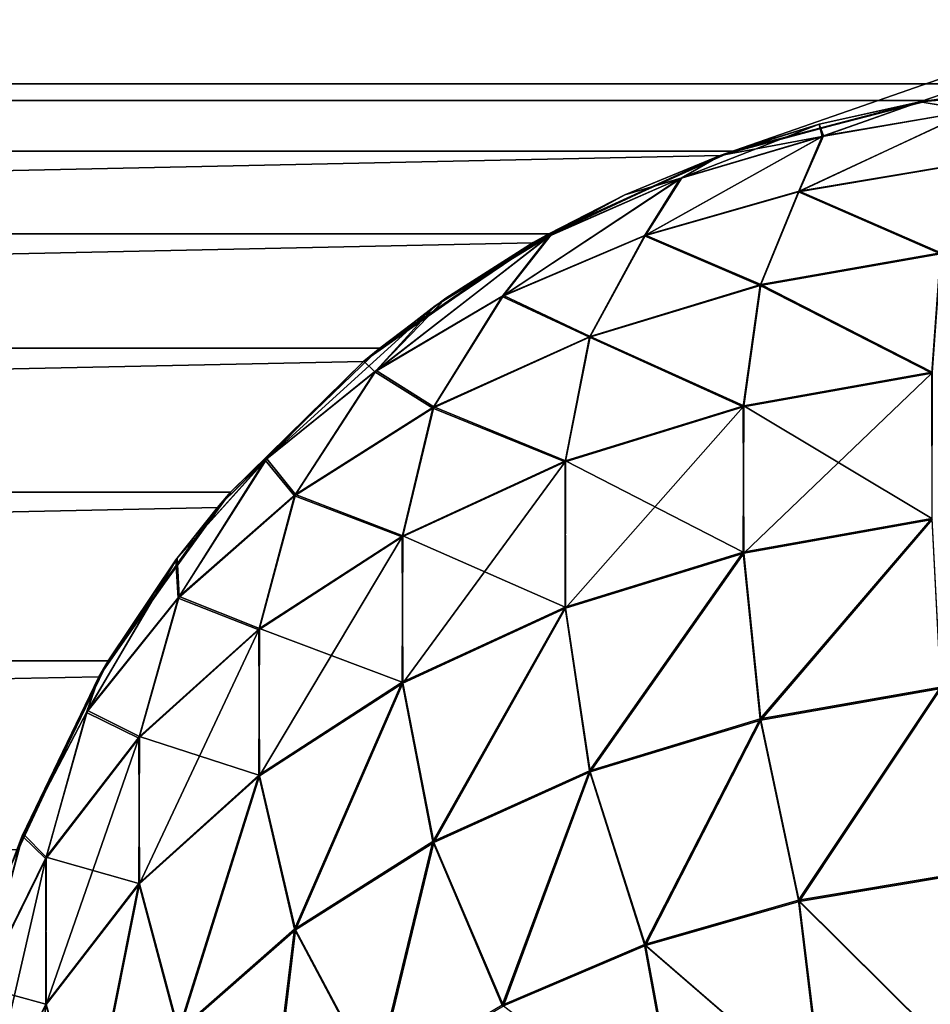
# Model space of a CAD drawing. Extents: x -547 to 547, y 0 to 578.
# Tile 357 of 472: x 349.067 to 349.835, y 566.224 to 567.054. Entities that reach past the tile are written whole.
import ezdxf

# ---------------------------------------------------------------- set-up
doc = ezdxf.new("R2010")
doc.units = 0
doc.header["$LTSCALE"] = 65.185185
for name, color, linetype in [('116', 7, 'CONTINUOUS'), ('120', 7, 'CONTINUOUS'), ('123', 7, 'CONTINUOUS'), ('127', 7, 'CONTINUOUS'), ('131', 7, 'CONTINUOUS'), ('135', 7, 'CONTINUOUS'), ('139', 7, 'CONTINUOUS'), ('143', 7, 'CONTINUOUS'), ('3', 7, 'CONTINUOUS'), ('31', 7, 'CONTINUOUS'), ('332', 7, 'CONTINUOUS'), ('335', 7, 'CONTINUOUS'), ('35', 7, 'CONTINUOUS'), ('36', 7, 'CONTINUOUS'), ('9', 7, 'CONTINUOUS')]:
    doc.layers.add(name, color=color, linetype=linetype)

msp = doc.modelspace()

# ---------------------------------------------------------------- linework, layer by layer
at = {"layer": '116', "color": 7, "linetype": 'CONTINUOUS'}
for points in [[(-77.5, 575, -40.6), (372.8, 575, -40.6), (0, 559.5, -40.6), (-77.5, 575, -40.6)], [(372.8, 575, -40.6), (349.65798, 566.93969, -40.6), (0, 559.5, -40.6), (372.8, 575, -40.6)], [(349.82635, 566.98481, -40.6), (349.65798, 566.93969, -40.6), (372.8, 575, -40.6), (349.82635, 566.98481, -40.6)], [(350, 567, -40.6), (349.82635, 566.98481, -40.6), (372.8, 575, -40.6), (350, 567, -40.6)], [(349.65798, 566.93969, -40.6), (349.5, 566.86603, -40.6), (0, 559.5, -40.6), (349.65798, 566.93969, -40.6)], [(349.5, 566.86603, -40.6), (349.35721, 566.76604, -40.6), (0, 559.5, -40.6), (349.5, 566.86603, -40.6)], [(349.35721, 566.76604, -40.6), (349.23396, 566.64279, -40.6), (0, 559.5, -40.6), (349.35721, 566.76604, -40.6)], [(349.23396, 566.64279, -40.6), (349.13397, 566.5, -40.6), (0, 559.5, -40.6), (349.23396, 566.64279, -40.6)], [(349.13397, 566.5, -40.6), (349.06031, 566.34202, -40.6), (0, 559.5, -40.6), (349.13397, 566.5, -40.6)]]:
    msp.add_3dface(points, dxfattribs=at)
at = {"layer": '120', "color": 7, "linetype": 'CONTINUOUS'}
for points in [[(372.8, 568.96914, -36.17963), (-527.8, 568.96914, -36.17963), (-360, 567, -37.15175), (372.8, 568.96914, -36.17963)], [(-360, 567, -37.15175), (-350, 567, -37.15175), (372.8, 568.96914, -36.17963), (-360, 567, -37.15175)], [(-350, 567, -37.15175), (350, 567, -37.15175), (372.8, 568.96914, -36.17963), (-350, 567, -37.15175)], [(350, 567, -37.15175), (-350, 567, -37.15175), (-349.83389, 566.98611, -37.15809), (350, 567, -37.15175)], [(349.83389, 566.98611, -37.15809), (350, 567, -37.15175), (-349.83389, 566.98611, -37.15809), (349.83389, 566.98611, -37.15809)], [(349.83389, 566.98611, -37.15809), (-349.83389, 566.98611, -37.15809), (-349.66845, 566.94344, -37.17743), (349.83389, 566.98611, -37.15809)], [(349.66845, 566.94344, -37.17743), (349.83389, 566.98611, -37.15809), (-349.66845, 566.94344, -37.17743), (349.66845, 566.94344, -37.17743)], [(349.66845, 566.94344, -37.17743), (-349.66845, 566.94344, -37.17743), (-349.51352, 566.87369, -37.20895), (349.66845, 566.94344, -37.17743)], [(349.51352, 566.87369, -37.20895), (349.66845, 566.94344, -37.17743), (-349.51352, 566.87369, -37.20895), (349.51352, 566.87369, -37.20895)], [(349.51352, 566.87369, -37.20895), (-349.51352, 566.87369, -37.20895), (-349.37094, 566.77735, -37.25218), (349.51352, 566.87369, -37.20895)], [(349.37094, 566.77735, -37.25218), (349.51352, 566.87369, -37.20895), (-349.37094, 566.77735, -37.25218), (349.37094, 566.77735, -37.25218)], [(349.37094, 566.77735, -37.25218), (-349.37094, 566.77735, -37.25218), (-349.24507, 566.65581, -37.30623), (349.37094, 566.77735, -37.25218)], [(349.24507, 566.65581, -37.30623), (349.37094, 566.77735, -37.25218), (-349.24507, 566.65581, -37.30623), (349.24507, 566.65581, -37.30623)], [(349.24507, 566.65581, -37.30623), (-349.24507, 566.65581, -37.30623), (-349.14192, 566.51352, -37.36879), (349.24507, 566.65581, -37.30623)], [(349.14192, 566.51352, -37.36879), (349.24507, 566.65581, -37.30623), (-349.14192, 566.51352, -37.36879), (349.14192, 566.51352, -37.36879)], [(349.14192, 566.51352, -37.36879), (-349.14192, 566.51352, -37.36879), (-349.06499, 566.35462, -37.43776), (349.14192, 566.51352, -37.36879)], [(349.06499, 566.35462, -37.43776), (349.14192, 566.51352, -37.36879), (-349.06499, 566.35462, -37.43776), (349.06499, 566.35462, -37.43776)]]:
    msp.add_3dface(points, dxfattribs=at)
at = {"layer": '123', "color": 7, "linetype": 'CONTINUOUS'}
for points in [[(-77.5, 575, -20.6), (372.8, 575, -20.6), (0, 559.5, -20.6), (-77.5, 575, -20.6)], [(372.8, 575, -20.6), (349.65798, 566.93969, -20.6), (0, 559.5, -20.6), (372.8, 575, -20.6)], [(349.82635, 566.98481, -20.6), (349.65798, 566.93969, -20.6), (372.8, 575, -20.6), (349.82635, 566.98481, -20.6)], [(350, 567, -20.6), (349.82635, 566.98481, -20.6), (372.8, 575, -20.6), (350, 567, -20.6)], [(349.65798, 566.93969, -20.6), (349.5, 566.86603, -20.6), (0, 559.5, -20.6), (349.65798, 566.93969, -20.6)], [(349.5, 566.86603, -20.6), (349.35721, 566.76604, -20.6), (0, 559.5, -20.6), (349.5, 566.86603, -20.6)], [(349.35721, 566.76604, -20.6), (349.23396, 566.64279, -20.6), (0, 559.5, -20.6), (349.35721, 566.76604, -20.6)], [(349.23396, 566.64279, -20.6), (349.13397, 566.5, -20.6), (0, 559.5, -20.6), (349.23396, 566.64279, -20.6)], [(349.13397, 566.5, -20.6), (349.06031, 566.34202, -20.6), (0, 559.5, -20.6), (349.13397, 566.5, -20.6)]]:
    msp.add_3dface(points, dxfattribs=at)
at = {"layer": '127', "color": 7, "linetype": 'CONTINUOUS'}
for points in [[(372.8, 568.96914, -16.17963), (-527.8, 568.96914, -16.17963), (-360, 567, -17.15175), (372.8, 568.96914, -16.17963)], [(-360, 567, -17.15175), (-350, 567, -17.15175), (372.8, 568.96914, -16.17963), (-360, 567, -17.15175)], [(-350, 567, -17.15175), (350, 567, -17.15175), (372.8, 568.96914, -16.17963), (-350, 567, -17.15175)], [(350, 567, -17.15175), (-350, 567, -17.15175), (-349.83389, 566.98611, -17.15809), (350, 567, -17.15175)], [(349.83389, 566.98611, -17.15809), (350, 567, -17.15175), (-349.83389, 566.98611, -17.15809), (349.83389, 566.98611, -17.15809)], [(349.83389, 566.98611, -17.15809), (-349.83389, 566.98611, -17.15809), (-349.66845, 566.94344, -17.17743), (349.83389, 566.98611, -17.15809)], [(349.66845, 566.94344, -17.17743), (349.83389, 566.98611, -17.15809), (-349.66845, 566.94344, -17.17743), (349.66845, 566.94344, -17.17743)], [(349.66845, 566.94344, -17.17743), (-349.66845, 566.94344, -17.17743), (-349.51352, 566.87369, -17.20895), (349.66845, 566.94344, -17.17743)], [(349.51352, 566.87369, -17.20895), (349.66845, 566.94344, -17.17743), (-349.51352, 566.87369, -17.20895), (349.51352, 566.87369, -17.20895)], [(349.51352, 566.87369, -17.20895), (-349.51352, 566.87369, -17.20895), (-349.37094, 566.77735, -17.25218), (349.51352, 566.87369, -17.20895)], [(349.37094, 566.77735, -17.25218), (349.51352, 566.87369, -17.20895), (-349.37094, 566.77735, -17.25218), (349.37094, 566.77735, -17.25218)], [(349.37094, 566.77735, -17.25218), (-349.37094, 566.77735, -17.25218), (-349.24507, 566.65581, -17.30623), (349.37094, 566.77735, -17.25218)], [(349.24507, 566.65581, -17.30623), (349.37094, 566.77735, -17.25218), (-349.24507, 566.65581, -17.30623), (349.24507, 566.65581, -17.30623)], [(349.24507, 566.65581, -17.30623), (-349.24507, 566.65581, -17.30623), (-349.14192, 566.51352, -17.36879), (349.24507, 566.65581, -17.30623)], [(349.14192, 566.51352, -17.36879), (349.24507, 566.65581, -17.30623), (-349.14192, 566.51352, -17.36879), (349.14192, 566.51352, -17.36879)], [(349.14192, 566.51352, -17.36879), (-349.14192, 566.51352, -17.36879), (-349.06499, 566.35462, -17.43776), (349.14192, 566.51352, -17.36879)], [(349.06499, 566.35462, -17.43776), (349.14192, 566.51352, -17.36879), (-349.06499, 566.35462, -17.43776), (349.06499, 566.35462, -17.43776)]]:
    msp.add_3dface(points, dxfattribs=at)
at = {"layer": '131', "color": 7, "linetype": 'CONTINUOUS'}
for points in [[(-77.5, 575, -0.6), (372.8, 575, -0.6), (0, 559.5, -0.6), (-77.5, 575, -0.6)], [(372.8, 575, -0.6), (349.65798, 566.93969, -0.6), (0, 559.5, -0.6), (372.8, 575, -0.6)], [(349.82635, 566.98481, -0.6), (349.65798, 566.93969, -0.6), (372.8, 575, -0.6), (349.82635, 566.98481, -0.6)], [(350, 567, -0.6), (349.82635, 566.98481, -0.6), (372.8, 575, -0.6), (350, 567, -0.6)], [(349.65798, 566.93969, -0.6), (349.5, 566.86603, -0.6), (0, 559.5, -0.6), (349.65798, 566.93969, -0.6)], [(349.5, 566.86603, -0.6), (349.35721, 566.76604, -0.6), (0, 559.5, -0.6), (349.5, 566.86603, -0.6)], [(349.35721, 566.76604, -0.6), (349.23396, 566.64279, -0.6), (0, 559.5, -0.6), (349.35721, 566.76604, -0.6)], [(349.23396, 566.64279, -0.6), (349.13397, 566.5, -0.6), (0, 559.5, -0.6), (349.23396, 566.64279, -0.6)], [(349.13397, 566.5, -0.6), (349.06031, 566.34202, -0.6), (0, 559.5, -0.6), (349.13397, 566.5, -0.6)]]:
    msp.add_3dface(points, dxfattribs=at)
at = {"layer": '135', "color": 7, "linetype": 'CONTINUOUS'}
for points in [[(372.8, 568.96914, 3.82037), (-527.8, 568.96914, 3.82037), (-360, 567, 2.84825), (372.8, 568.96914, 3.82037)], [(-360, 567, 2.84825), (-350, 567, 2.84825), (372.8, 568.96914, 3.82037), (-360, 567, 2.84825)], [(-350, 567, 2.84825), (350, 567, 2.84825), (372.8, 568.96914, 3.82037), (-350, 567, 2.84825)], [(350, 567, 2.84825), (-350, 567, 2.84825), (-349.83389, 566.98611, 2.84191), (350, 567, 2.84825)], [(349.83389, 566.98611, 2.84191), (350, 567, 2.84825), (-349.83389, 566.98611, 2.84191), (349.83389, 566.98611, 2.84191)], [(349.83389, 566.98611, 2.84191), (-349.83389, 566.98611, 2.84191), (-349.66845, 566.94344, 2.82257), (349.83389, 566.98611, 2.84191)], [(349.66845, 566.94344, 2.82257), (349.83389, 566.98611, 2.84191), (-349.66845, 566.94344, 2.82257), (349.66845, 566.94344, 2.82257)], [(349.66845, 566.94344, 2.82257), (-349.66845, 566.94344, 2.82257), (-349.51352, 566.87369, 2.79105), (349.66845, 566.94344, 2.82257)], [(349.51352, 566.87369, 2.79105), (349.66845, 566.94344, 2.82257), (-349.51352, 566.87369, 2.79105), (349.51352, 566.87369, 2.79105)], [(349.51352, 566.87369, 2.79105), (-349.51352, 566.87369, 2.79105), (-349.37094, 566.77735, 2.74782), (349.51352, 566.87369, 2.79105)], [(349.37094, 566.77735, 2.74782), (349.51352, 566.87369, 2.79105), (-349.37094, 566.77735, 2.74782), (349.37094, 566.77735, 2.74782)], [(349.37094, 566.77735, 2.74782), (-349.37094, 566.77735, 2.74782), (-349.24507, 566.65581, 2.69377), (349.37094, 566.77735, 2.74782)], [(349.24507, 566.65581, 2.69377), (349.37094, 566.77735, 2.74782), (-349.24507, 566.65581, 2.69377), (349.24507, 566.65581, 2.69377)], [(349.24507, 566.65581, 2.69377), (-349.24507, 566.65581, 2.69377), (-349.14192, 566.51352, 2.63121), (349.24507, 566.65581, 2.69377)], [(349.14192, 566.51352, 2.63121), (349.24507, 566.65581, 2.69377), (-349.14192, 566.51352, 2.63121), (349.14192, 566.51352, 2.63121)], [(349.14192, 566.51352, 2.63121), (-349.14192, 566.51352, 2.63121), (-349.06499, 566.35462, 2.56224), (349.14192, 566.51352, 2.63121)], [(349.06499, 566.35462, 2.56224), (349.14192, 566.51352, 2.63121), (-349.06499, 566.35462, 2.56224), (349.06499, 566.35462, 2.56224)]]:
    msp.add_3dface(points, dxfattribs=at)
at = {"layer": '139', "color": 7, "linetype": 'CONTINUOUS'}
for points in [[(-77.5, 575, 19.4), (372.8, 575, 19.4), (0, 559.5, 19.4), (-77.5, 575, 19.4)], [(372.8, 575, 19.4), (349.65798, 566.93969, 19.4), (0, 559.5, 19.4), (372.8, 575, 19.4)], [(349.82635, 566.98481, 19.4), (349.65798, 566.93969, 19.4), (372.8, 575, 19.4), (349.82635, 566.98481, 19.4)], [(350, 567, 19.4), (349.82635, 566.98481, 19.4), (372.8, 575, 19.4), (350, 567, 19.4)], [(349.65798, 566.93969, 19.4), (349.5, 566.86603, 19.4), (0, 559.5, 19.4), (349.65798, 566.93969, 19.4)], [(349.5, 566.86603, 19.4), (349.35721, 566.76604, 19.4), (0, 559.5, 19.4), (349.5, 566.86603, 19.4)], [(349.35721, 566.76604, 19.4), (349.23396, 566.64279, 19.4), (0, 559.5, 19.4), (349.35721, 566.76604, 19.4)], [(349.23396, 566.64279, 19.4), (349.13397, 566.5, 19.4), (0, 559.5, 19.4), (349.23396, 566.64279, 19.4)], [(349.13397, 566.5, 19.4), (349.06031, 566.34202, 19.4), (0, 559.5, 19.4), (349.13397, 566.5, 19.4)]]:
    msp.add_3dface(points, dxfattribs=at)
at = {"layer": '143', "color": 7, "linetype": 'CONTINUOUS'}
for points in [[(372.8, 568.96914, 23.82037), (-527.8, 568.96914, 23.82037), (-360, 567, 22.84825), (372.8, 568.96914, 23.82037)], [(-360, 567, 22.84825), (-350, 567, 22.84825), (372.8, 568.96914, 23.82037), (-360, 567, 22.84825)], [(-350, 567, 22.84825), (350, 567, 22.84825), (372.8, 568.96914, 23.82037), (-350, 567, 22.84825)], [(350, 567, 22.84825), (-350, 567, 22.84825), (-349.83389, 566.98611, 22.84191), (350, 567, 22.84825)], [(349.83389, 566.98611, 22.84191), (350, 567, 22.84825), (-349.83389, 566.98611, 22.84191), (349.83389, 566.98611, 22.84191)], [(349.83389, 566.98611, 22.84191), (-349.83389, 566.98611, 22.84191), (-349.66845, 566.94344, 22.82257), (349.83389, 566.98611, 22.84191)], [(349.66845, 566.94344, 22.82257), (349.83389, 566.98611, 22.84191), (-349.66845, 566.94344, 22.82257), (349.66845, 566.94344, 22.82257)], [(349.66845, 566.94344, 22.82257), (-349.66845, 566.94344, 22.82257), (-349.51352, 566.87369, 22.79105), (349.66845, 566.94344, 22.82257)], [(349.51352, 566.87369, 22.79105), (349.66845, 566.94344, 22.82257), (-349.51352, 566.87369, 22.79105), (349.51352, 566.87369, 22.79105)], [(349.51352, 566.87369, 22.79105), (-349.51352, 566.87369, 22.79105), (-349.37094, 566.77735, 22.74782), (349.51352, 566.87369, 22.79105)], [(349.37094, 566.77735, 22.74782), (349.51352, 566.87369, 22.79105), (-349.37094, 566.77735, 22.74782), (349.37094, 566.77735, 22.74782)], [(349.37094, 566.77735, 22.74782), (-349.37094, 566.77735, 22.74782), (-349.24507, 566.65581, 22.69377), (349.37094, 566.77735, 22.74782)], [(349.24507, 566.65581, 22.69377), (349.37094, 566.77735, 22.74782), (-349.24507, 566.65581, 22.69377), (349.24507, 566.65581, 22.69377)], [(349.24507, 566.65581, 22.69377), (-349.24507, 566.65581, 22.69377), (-349.14192, 566.51352, 22.63121), (349.24507, 566.65581, 22.69377)], [(349.14192, 566.51352, 22.63121), (349.24507, 566.65581, 22.69377), (-349.14192, 566.51352, 22.63121), (349.14192, 566.51352, 22.63121)], [(349.14192, 566.51352, 22.63121), (-349.14192, 566.51352, 22.63121), (-349.06499, 566.35462, 22.56224), (349.14192, 566.51352, 22.63121)], [(349.06499, 566.35462, 22.56224), (349.14192, 566.51352, 22.63121), (-349.06499, 566.35462, 22.56224), (349.06499, 566.35462, 22.56224)]]:
    msp.add_3dface(points, dxfattribs=at)
at = {"layer": '3', "color": 7, "linetype": 'CONTINUOUS'}
for points in [[(528.7, 1.5, -68), (-528.7, 1.5, -68), (528.7, 576.5, -68), (528.7, 1.5, -68)], [(528.7, 576.5, -68), (-528.7, 1.5, -68), (-528.7, 576.5, -68), (528.7, 576.5, -68)]]:
    msp.add_3dface(points, dxfattribs=at)
at = {"layer": '31', "color": 7, "linetype": 'CONTINUOUS'}
for points in [[(349.82635, 566.98481, -40.6), (350, 567, -40.6), (349.82676, 566.98488, -48.9), (349.82635, 566.98481, -40.6)], [(349.82635, 566.98481, -20.6), (350, 567, -20.6), (349.83389, 566.98611, -37.15809), (349.82635, 566.98481, -20.6)], [(349.82635, 566.98481, -0.6), (350, 567, -0.6), (349.83389, 566.98611, -17.15809), (349.82635, 566.98481, -0.6)], [(349.82635, 566.98481, 19.4), (350, 567, 19.4), (349.83389, 566.98611, 2.84191), (349.82635, 566.98481, 19.4)], [(349.82676, 566.98488, -48.9), (350, 567, -40.6), (349.9131, 566.99622, -48.9), (349.82676, 566.98488, -48.9)], [(349.9131, 566.99622, 41.9), (349.83389, 566.98611, 22.84191), (349.82676, 566.98488, 41.9), (349.9131, 566.99622, 41.9)], [(350, 567, -20.6), (350, 567, -37.15175), (349.83389, 566.98611, -37.15809), (350, 567, -20.6)], [(350, 567, -0.6), (350, 567, -17.15175), (349.83389, 566.98611, -17.15809), (350, 567, -0.6)], [(350, 567, 19.4), (350, 567, 2.84825), (349.83389, 566.98611, 2.84191), (350, 567, 19.4)], [(350, 567, 41.9), (350, 567, 22.84825), (349.83389, 566.98611, 22.84191), (350, 567, 41.9)], [(350, 567, 41.9), (349.83389, 566.98611, 22.84191), (349.9131, 566.99622, 41.9), (350, 567, 41.9)], [(349.66845, 566.94344, -37.17743), (349.82635, 566.98481, -20.6), (349.83389, 566.98611, -37.15809), (349.66845, 566.94344, -37.17743)], [(349.66845, 566.94344, -17.17743), (349.82635, 566.98481, -0.6), (349.83389, 566.98611, -17.15809), (349.66845, 566.94344, -17.17743)], [(349.66845, 566.94344, 2.82257), (349.82635, 566.98481, 19.4), (349.83389, 566.98611, 2.84191), (349.66845, 566.94344, 2.82257)], [(349.83389, 566.98611, 22.84191), (349.66845, 566.94344, 22.82257), (349.82676, 566.98488, 41.9), (349.83389, 566.98611, 22.84191)], [(349.65798, 566.93969, -40.6), (349.82635, 566.98481, -40.6), (349.65834, 566.93982, -48.9), (349.65798, 566.93969, -40.6)], [(349.65798, 566.93969, -20.6), (349.82635, 566.98481, -20.6), (349.66845, 566.94344, -37.17743), (349.65798, 566.93969, -20.6)], [(349.65798, 566.93969, -0.6), (349.82635, 566.98481, -0.6), (349.66845, 566.94344, -17.17743), (349.65798, 566.93969, -0.6)], [(349.65798, 566.93969, 19.4), (349.82635, 566.98481, 19.4), (349.66845, 566.94344, 2.82257), (349.65798, 566.93969, 19.4)], [(349.65834, 566.93982, -48.9), (349.82635, 566.98481, -40.6), (349.74159, 566.96604, -48.9), (349.65834, 566.93982, -48.9)], [(349.82676, 566.98488, 41.9), (349.66845, 566.94344, 22.82257), (349.74159, 566.96604, 41.9), (349.82676, 566.98488, 41.9)], [(349.74159, 566.96604, -48.9), (349.82635, 566.98481, -40.6), (349.82676, 566.98488, -48.9), (349.74159, 566.96604, -48.9)], [(349.74159, 566.96604, 41.9), (349.66845, 566.94344, 22.82257), (349.65834, 566.93982, 41.9), (349.74159, 566.96604, 41.9)], [(349.5, 566.86603, -40.6), (349.65798, 566.93969, -40.6), (349.5003, 566.8662, -48.9), (349.5, 566.86603, -40.6)], [(349.5, 566.86603, -20.6), (349.65798, 566.93969, -20.6), (349.51352, 566.87369, -37.20895), (349.5, 566.86603, -20.6)], [(349.5, 566.86603, -0.6), (349.65798, 566.93969, -0.6), (349.51352, 566.87369, -17.20895), (349.5, 566.86603, -0.6)], [(349.5, 566.86603, 19.4), (349.65798, 566.93969, 19.4), (349.51352, 566.87369, 2.79105), (349.5, 566.86603, 19.4)], [(349.5003, 566.8662, -48.9), (349.65798, 566.93969, -40.6), (349.57771, 566.90646, -48.9), (349.5003, 566.8662, -48.9)], [(349.51352, 566.87369, -37.20895), (349.65798, 566.93969, -20.6), (349.66845, 566.94344, -37.17743), (349.51352, 566.87369, -37.20895)], [(349.51352, 566.87369, -17.20895), (349.65798, 566.93969, -0.6), (349.66845, 566.94344, -17.17743), (349.51352, 566.87369, -17.20895)], [(349.51352, 566.87369, 2.79105), (349.65798, 566.93969, 19.4), (349.66845, 566.94344, 2.82257), (349.51352, 566.87369, 2.79105)], [(349.66845, 566.94344, 22.82257), (349.51352, 566.87369, 22.79105), (349.65834, 566.93982, 41.9), (349.66845, 566.94344, 22.82257)], [(349.65834, 566.93982, 41.9), (349.51352, 566.87369, 22.79105), (349.57771, 566.90646, 41.9), (349.65834, 566.93982, 41.9)], [(349.57771, 566.90646, -48.9), (349.65798, 566.93969, -40.6), (349.65834, 566.93982, -48.9), (349.57771, 566.90646, -48.9)], [(349.57771, 566.90646, 41.9), (349.51352, 566.87369, 22.79105), (349.5003, 566.8662, 41.9), (349.57771, 566.90646, 41.9)], [(349.37094, 566.77735, -37.25218), (349.5, 566.86603, -20.6), (349.51352, 566.87369, -37.20895), (349.37094, 566.77735, -37.25218)], [(349.37094, 566.77735, -17.25218), (349.5, 566.86603, -0.6), (349.51352, 566.87369, -17.20895), (349.37094, 566.77735, -17.25218)], [(349.37094, 566.77735, 2.74782), (349.5, 566.86603, 19.4), (349.51352, 566.87369, 2.79105), (349.37094, 566.77735, 2.74782)], [(349.51352, 566.87369, 22.79105), (349.37094, 566.77735, 22.74782), (349.5003, 566.8662, 41.9), (349.51352, 566.87369, 22.79105)], [(349.35721, 566.76604, -40.6), (349.5, 566.86603, -40.6), (349.35744, 566.76623, -48.9), (349.35721, 566.76604, -40.6)], [(349.35721, 566.76604, -20.6), (349.5, 566.86603, -20.6), (349.37094, 566.77735, -37.25218), (349.35721, 566.76604, -20.6)], [(349.35721, 566.76604, -0.6), (349.5, 566.86603, -0.6), (349.37094, 566.77735, -17.25218), (349.35721, 566.76604, -0.6)], [(349.35721, 566.76604, 19.4), (349.5, 566.86603, 19.4), (349.37094, 566.77735, 2.74782), (349.35721, 566.76604, 19.4)], [(349.35744, 566.76623, -48.9), (349.5, 566.86603, -40.6), (349.41747, 566.81281, -48.9), (349.35744, 566.76623, -48.9)], [(349.5003, 566.8662, 41.9), (349.37094, 566.77735, 22.74782), (349.42669, 566.81934, 41.9), (349.5003, 566.8662, 41.9)], [(349.41747, 566.81281, -48.9), (349.5, 566.86603, -40.6), (349.5003, 566.8662, -48.9), (349.41747, 566.81281, -48.9)], [(349.42669, 566.81934, 41.9), (349.37094, 566.77735, 22.74782), (349.35744, 566.76623, 41.9), (349.42669, 566.81934, 41.9)], [(349.24507, 566.65581, -37.30623), (349.35721, 566.76604, -20.6), (349.37094, 566.77735, -37.25218), (349.24507, 566.65581, -37.30623)], [(349.24507, 566.65581, -17.30623), (349.35721, 566.76604, -0.6), (349.37094, 566.77735, -17.25218), (349.24507, 566.65581, -17.30623)], [(349.24507, 566.65581, 2.69377), (349.35721, 566.76604, 19.4), (349.37094, 566.77735, 2.74782), (349.24507, 566.65581, 2.69377)], [(349.37094, 566.77735, 22.74782), (349.24507, 566.65581, 22.69377), (349.35744, 566.76623, 41.9), (349.37094, 566.77735, 22.74782)], [(349.23396, 566.64279, -40.6), (349.35721, 566.76604, -40.6), (349.23411, 566.64297, -48.9), (349.23396, 566.64279, -40.6)], [(349.23396, 566.64279, -20.6), (349.35721, 566.76604, -20.6), (349.24507, 566.65581, -37.30623), (349.23396, 566.64279, -20.6)], [(349.23396, 566.64279, -0.6), (349.35721, 566.76604, -0.6), (349.24507, 566.65581, -17.30623), (349.23396, 566.64279, -0.6)], [(349.23396, 566.64279, 19.4), (349.35721, 566.76604, 19.4), (349.24507, 566.65581, 2.69377), (349.23396, 566.64279, 19.4)], [(349.23411, 566.64297, -48.9), (349.35721, 566.76604, -40.6), (349.35744, 566.76623, -48.9), (349.23411, 566.64297, -48.9)], [(349.35744, 566.76623, 41.9), (349.24507, 566.65581, 22.69377), (349.23411, 566.64297, 41.9), (349.35744, 566.76623, 41.9)], [(349.14192, 566.51352, -37.36879), (349.23396, 566.64279, -20.6), (349.24507, 566.65581, -37.30623), (349.14192, 566.51352, -37.36879)], [(349.14192, 566.51352, -17.36879), (349.23396, 566.64279, -0.6), (349.24507, 566.65581, -17.30623), (349.14192, 566.51352, -17.36879)], [(349.14192, 566.51352, 2.63121), (349.23396, 566.64279, 19.4), (349.24507, 566.65581, 2.69377), (349.14192, 566.51352, 2.63121)], [(349.24507, 566.65581, 22.69377), (349.14192, 566.51352, 22.63121), (349.23411, 566.64297, 41.9), (349.24507, 566.65581, 22.69377)], [(349.13397, 566.5, -40.6), (349.23396, 566.64279, -40.6), (349.13406, 566.50016, -48.9), (349.13397, 566.5, -40.6)], [(349.13397, 566.5, -20.6), (349.23396, 566.64279, -20.6), (349.14192, 566.51352, -37.36879), (349.13397, 566.5, -20.6)], [(349.13397, 566.5, -0.6), (349.23396, 566.64279, -0.6), (349.14192, 566.51352, -17.36879), (349.13397, 566.5, -0.6)], [(349.13397, 566.5, 19.4), (349.23396, 566.64279, 19.4), (349.14192, 566.51352, 2.63121), (349.13397, 566.5, 19.4)], [(349.13406, 566.50016, -48.9), (349.23396, 566.64279, -40.6), (349.20012, 566.60016, -48.9), (349.13406, 566.50016, -48.9)], [(349.23411, 566.64297, 41.9), (349.14192, 566.51352, 22.63121), (349.19896, 566.59861, 41.9), (349.23411, 566.64297, 41.9)], [(349.20012, 566.60016, -48.9), (349.23396, 566.64279, -40.6), (349.23411, 566.64297, -48.9), (349.20012, 566.60016, -48.9)], [(349.19896, 566.59861, 41.9), (349.14192, 566.51352, 22.63121), (349.13406, 566.50016, 41.9), (349.19896, 566.59861, 41.9)], [(349.06499, 566.35462, -37.43776), (349.13397, 566.5, -20.6), (349.14192, 566.51352, -37.36879), (349.06499, 566.35462, -37.43776)], [(349.06499, 566.35462, -17.43776), (349.13397, 566.5, -0.6), (349.14192, 566.51352, -17.36879), (349.06499, 566.35462, -17.43776)], [(349.06499, 566.35462, 2.56224), (349.13397, 566.5, 19.4), (349.14192, 566.51352, 2.63121), (349.06499, 566.35462, 2.56224)], [(349.14192, 566.51352, 22.63121), (349.06499, 566.35462, 22.56224), (349.13406, 566.50016, 41.9), (349.14192, 566.51352, 22.63121)], [(349.06031, 566.34202, -40.6), (349.13397, 566.5, -40.6), (349.06035, 566.34213, -48.9), (349.06031, 566.34202, -40.6)], [(349.06031, 566.34202, -20.6), (349.13397, 566.5, -20.6), (349.06499, 566.35462, -37.43776), (349.06031, 566.34202, -20.6)], [(349.06031, 566.34202, -0.6), (349.13397, 566.5, -0.6), (349.06499, 566.35462, -17.43776), (349.06031, 566.34202, -0.6)], [(349.06031, 566.34202, 19.4), (349.13397, 566.5, 19.4), (349.06499, 566.35462, 2.56224), (349.06031, 566.34202, 19.4)], [(349.06035, 566.34213, -48.9), (349.13397, 566.5, -40.6), (349.07004, 566.36767, -48.9), (349.06035, 566.34213, -48.9)], [(349.13406, 566.50016, 41.9), (349.06499, 566.35462, 22.56224), (349.06937, 566.36597, 41.9), (349.13406, 566.50016, 41.9)], [(349.07004, 566.36767, -48.9), (349.13397, 566.5, -40.6), (349.13406, 566.50016, -48.9), (349.07004, 566.36767, -48.9)], [(349.06937, 566.36597, 41.9), (349.06499, 566.35462, 22.56224), (349.06035, 566.34213, 41.9), (349.06937, 566.36597, 41.9)]]:
    msp.add_3dface(points, dxfattribs=at)
at = {"layer": '332', "color": 7, "linetype": 'CONTINUOUS'}
for points in [[(0, 576.5, 68), (226.18026, 105.21705, 68), (525, 1.5, 68), (0, 576.5, 68)], [(525, 576.5, 68), (0, 576.5, 68), (525, 1.5, 68), (525, 576.5, 68)]]:
    msp.add_3dface(points, dxfattribs=at)
at = {"layer": '335', "color": 7, "linetype": 'CONTINUOUS'}
for points in [[(-349, 551.5, 43), (-545.5, 576.5, 43), (545.5, 576.5, 43), (-349, 551.5, 43)], [(349, 551.5, 43), (-349, 551.5, 43), (545.5, 576.5, 43), (349, 551.5, 43)], [(349, 9.5, 43), (349, 551.5, 43), (545.5, 576.5, 43), (349, 9.5, 43)], [(545.5, 1.5, 43), (349, 9.5, 43), (545.5, 576.5, 43), (545.5, 1.5, 43)]]:
    msp.add_3dface(points, dxfattribs=at)
at = {"layer": '35', "color": 7, "linetype": 'CONTINUOUS'}
for points in [[(349.82676, 566.98488, -48.9), (349.9131, 566.99622, -48.9), (349.87094, 566.97778, -49.0652), (349.82676, 566.98488, -48.9)], [(349.86061, 566.93242, -49.23341), (349.72454, 566.90972, -49.2107), (349.87094, 566.97778, -49.0652), (349.86061, 566.93242, -49.23341)], [(349.87094, 566.97778, -49.0652), (349.72454, 566.90972, -49.2107), (349.74511, 566.95624, -49.04366), (349.87094, 566.97778, -49.0652)], [(349.74159, 566.96604, -48.9), (349.82676, 566.98488, -48.9), (349.74511, 566.95624, -49.04366), (349.74159, 566.96604, -48.9)], [(349.82676, 566.98488, -48.9), (349.87094, 566.97778, -49.0652), (349.74511, 566.95624, -49.04366), (349.82676, 566.98488, -48.9)], [(349.65834, 566.93982, -48.9), (349.74159, 566.96604, -48.9), (349.62565, 566.92094, -49.00836), (349.65834, 566.93982, -48.9)], [(349.74159, 566.96604, -48.9), (349.74511, 566.95624, -49.04366), (349.62565, 566.92094, -49.00836), (349.74159, 566.96604, -48.9)], [(349.72454, 566.90972, -49.2107), (349.59503, 566.87248, -49.17346), (349.74511, 566.95624, -49.04366), (349.72454, 566.90972, -49.2107)], [(349.74511, 566.95624, -49.04366), (349.59503, 566.87248, -49.17346), (349.62565, 566.92094, -49.00836), (349.74511, 566.95624, -49.04366)], [(349.57771, 566.90646, -48.9), (349.65834, 566.93982, -48.9), (349.62565, 566.92094, -49.00836), (349.57771, 566.90646, -48.9)], [(349.86061, 566.93242, -49.23341), (349.84405, 566.8575, -49.39028), (349.72454, 566.90972, -49.2107), (349.86061, 566.93242, -49.23341)], [(349.59503, 566.87248, -49.17346), (349.47517, 566.82159, -49.12258), (349.62565, 566.92094, -49.00836), (349.59503, 566.87248, -49.17346)], [(349.62565, 566.92094, -49.00836), (349.47517, 566.82159, -49.12258), (349.51557, 566.87276, -48.96018), (349.62565, 566.92094, -49.00836)], [(349.57771, 566.90646, -48.9), (349.62565, 566.92094, -49.00836), (349.51557, 566.87276, -48.96018), (349.57771, 566.90646, -48.9)], [(349.5003, 566.8662, -48.9), (349.57771, 566.90646, -48.9), (349.51557, 566.87276, -48.96018), (349.5003, 566.8662, -48.9)], [(349.72454, 566.90972, -49.2107), (349.6922, 566.83085, -49.36363), (349.59503, 566.87248, -49.17346), (349.72454, 566.90972, -49.2107)], [(349.84405, 566.8575, -49.39028), (349.6922, 566.83085, -49.36363), (349.72454, 566.90972, -49.2107), (349.84405, 566.8575, -49.39028)], [(349.36781, 566.75827, -49.05926), (349.41747, 566.81281, -48.9), (349.51557, 566.87276, -48.96018), (349.36781, 566.75827, -49.05926)], [(349.47517, 566.82159, -49.12258), (349.36781, 566.75827, -49.05926), (349.51557, 566.87276, -48.96018), (349.47517, 566.82159, -49.12258)], [(349.41747, 566.81281, -48.9), (349.5003, 566.8662, -48.9), (349.51557, 566.87276, -48.96018), (349.41747, 566.81281, -48.9)], [(349.59503, 566.87248, -49.17346), (349.54843, 566.7872, -49.31999), (349.47517, 566.82159, -49.12258), (349.59503, 566.87248, -49.17346)], [(349.6922, 566.83085, -49.36363), (349.54843, 566.7872, -49.31999), (349.59503, 566.87248, -49.17346), (349.6922, 566.83085, -49.36363)], [(349.84405, 566.8575, -49.39028), (349.83669, 566.75696, -49.53272), (349.6922, 566.83085, -49.36363), (349.84405, 566.8575, -49.39028)], [(349.6922, 566.83085, -49.36363), (349.67781, 566.72863, -49.50439), (349.54843, 566.7872, -49.31999), (349.6922, 566.83085, -49.36363)], [(349.83669, 566.75696, -49.53272), (349.67781, 566.72863, -49.50439), (349.6922, 566.83085, -49.36363), (349.83669, 566.75696, -49.53272)], [(349.47517, 566.82159, -49.12258), (349.41651, 566.72772, -49.2605), (349.36781, 566.75827, -49.05926), (349.47517, 566.82159, -49.12258)], [(349.54843, 566.7872, -49.31999), (349.41651, 566.72772, -49.2605), (349.47517, 566.82159, -49.12258), (349.54843, 566.7872, -49.31999)], [(349.35744, 566.76623, -48.9), (349.41747, 566.81281, -48.9), (349.27551, 566.68402, -48.98501), (349.35744, 566.76623, -48.9)], [(349.41747, 566.81281, -48.9), (349.36781, 566.75827, -49.05926), (349.27551, 566.68402, -48.98501), (349.41747, 566.81281, -48.9)], [(349.54843, 566.7872, -49.31999), (349.52764, 566.68226, -49.45802), (349.41651, 566.72772, -49.2605), (349.54843, 566.7872, -49.31999)], [(349.67781, 566.72863, -49.50439), (349.52764, 566.68226, -49.45802), (349.54843, 566.7872, -49.31999), (349.67781, 566.72863, -49.50439)], [(349.23411, 566.64297, -48.9), (349.35744, 566.76623, -48.9), (349.27551, 566.68402, -48.98501), (349.23411, 566.64297, -48.9)], [(349.36781, 566.75827, -49.05926), (349.2999, 566.65395, -49.18673), (349.27551, 566.68402, -48.98501), (349.36781, 566.75827, -49.05926)], [(349.41651, 566.72772, -49.2605), (349.2999, 566.65395, -49.18673), (349.36781, 566.75827, -49.05926), (349.41651, 566.72772, -49.2605)], [(349.83669, 566.75696, -49.53272), (349.83654, 566.63364, -49.65616), (349.67781, 566.72863, -49.50439), (349.83669, 566.75696, -49.53272)], [(349.67781, 566.72863, -49.50439), (349.67751, 566.60526, -49.62778), (349.52764, 566.68226, -49.45802), (349.67781, 566.72863, -49.50439)], [(349.83654, 566.63364, -49.65616), (349.67751, 566.60526, -49.62778), (349.67781, 566.72863, -49.50439), (349.83654, 566.63364, -49.65616)], [(349.41651, 566.72772, -49.2605), (349.39025, 566.61911, -49.39487), (349.2999, 566.65395, -49.18673), (349.41651, 566.72772, -49.2605)], [(349.52764, 566.68226, -49.45802), (349.39025, 566.61911, -49.39487), (349.41651, 566.72772, -49.2605), (349.52764, 566.68226, -49.45802)], [(349.20012, 566.60016, -48.9), (349.23411, 566.64297, -48.9), (349.27551, 566.68402, -48.98501), (349.20012, 566.60016, -48.9)], [(349.20168, 566.56783, -49.10062), (349.20012, 566.60016, -48.9), (349.27551, 566.68402, -48.98501), (349.20168, 566.56783, -49.10062)], [(349.2999, 566.65395, -49.18673), (349.20168, 566.56783, -49.10062), (349.27551, 566.68402, -48.98501), (349.2999, 566.65395, -49.18673)], [(349.52764, 566.68226, -49.45802), (349.52723, 566.55881, -49.58133), (349.39025, 566.61911, -49.39487), (349.52764, 566.68226, -49.45802)], [(349.67751, 566.60526, -49.62778), (349.52723, 566.55881, -49.58133), (349.52764, 566.68226, -49.45802), (349.67751, 566.60526, -49.62778)], [(349.2999, 566.65395, -49.18673), (349.26936, 566.54089, -49.31665), (349.20168, 566.56783, -49.10062), (349.2999, 566.65395, -49.18673)], [(349.39025, 566.61911, -49.39487), (349.26936, 566.54089, -49.31665), (349.2999, 566.65395, -49.18673), (349.39025, 566.61911, -49.39487)], [(349.67751, 566.60526, -49.62778), (349.83654, 566.63364, -49.65616), (349.69177, 566.4646, -49.73015), (349.67751, 566.60526, -49.62778)], [(349.83654, 566.63364, -49.65616), (349.84383, 566.49132, -49.75687), (349.69177, 566.4646, -49.73015), (349.83654, 566.63364, -49.65616)], [(349.39025, 566.61911, -49.39487), (349.38975, 566.49556, -49.51808), (349.26936, 566.54089, -49.31665), (349.39025, 566.61911, -49.39487)], [(349.52723, 566.55881, -49.58133), (349.38975, 566.49556, -49.51808), (349.39025, 566.61911, -49.39487), (349.52723, 566.55881, -49.58133)], [(349.52723, 566.55881, -49.58133), (349.67751, 566.60526, -49.62778), (349.54782, 566.42085, -49.6864), (349.52723, 566.55881, -49.58133)], [(349.67751, 566.60526, -49.62778), (349.69177, 566.4646, -49.73015), (349.54782, 566.42085, -49.6864), (349.67751, 566.60526, -49.62778)], [(349.13406, 566.50016, -48.9), (349.20012, 566.60016, -48.9), (349.12441, 566.47163, -49.00441), (349.13406, 566.50016, -48.9)], [(349.20012, 566.60016, -48.9), (349.20168, 566.56783, -49.10062), (349.12441, 566.47163, -49.00441), (349.20012, 566.60016, -48.9)], [(349.20168, 566.56783, -49.10062), (349.16824, 566.44972, -49.22548), (349.12441, 566.47163, -49.00441), (349.20168, 566.56783, -49.10062)], [(349.26936, 566.54089, -49.31665), (349.16824, 566.44972, -49.22548), (349.20168, 566.56783, -49.10062), (349.26936, 566.54089, -49.31665)], [(349.38975, 566.49556, -49.51808), (349.52723, 566.55881, -49.58133), (349.41577, 566.36122, -49.62677), (349.38975, 566.49556, -49.51808)], [(349.52723, 566.55881, -49.58133), (349.54782, 566.42085, -49.6864), (349.41577, 566.36122, -49.62677), (349.52723, 566.55881, -49.58133)], [(349.26936, 566.54089, -49.31665), (349.26882, 566.41721, -49.43973), (349.16824, 566.44972, -49.22548), (349.26936, 566.54089, -49.31665)], [(349.38975, 566.49556, -49.51808), (349.26882, 566.41721, -49.43973), (349.26936, 566.54089, -49.31665), (349.38975, 566.49556, -49.51808)], [(349.07004, 566.36767, -48.9), (349.13406, 566.50016, -48.9), (349.12441, 566.47163, -49.00441), (349.07004, 566.36767, -48.9)], [(349.26882, 566.41721, -49.43973), (349.38975, 566.49556, -49.51808), (349.29908, 566.28728, -49.55283), (349.26882, 566.41721, -49.43973)], [(349.38975, 566.49556, -49.51808), (349.41577, 566.36122, -49.62677), (349.29908, 566.28728, -49.55283), (349.38975, 566.49556, -49.51808)], [(349.84383, 566.49132, -49.75687), (349.72398, 566.31174, -49.80919), (349.69177, 566.4646, -49.73015), (349.84383, 566.49132, -49.75687)], [(349.86032, 566.33453, -49.83198), (349.72398, 566.31174, -49.80919), (349.84383, 566.49132, -49.75687), (349.86032, 566.33453, -49.83198)], [(349.08963, 566.34805, -49.12381), (349.07004, 566.36767, -48.9), (349.12441, 566.47163, -49.00441), (349.08963, 566.34805, -49.12381)], [(349.16824, 566.44972, -49.22548), (349.08963, 566.34805, -49.12381), (349.12441, 566.47163, -49.00441), (349.16824, 566.44972, -49.22548)], [(349.69177, 566.4646, -49.73015), (349.59423, 566.27437, -49.77182), (349.54782, 566.42085, -49.6864), (349.69177, 566.4646, -49.73015)], [(349.72398, 566.31174, -49.80919), (349.59423, 566.27437, -49.77182), (349.69177, 566.4646, -49.73015), (349.72398, 566.31174, -49.80919)], [(349.16824, 566.44972, -49.22548), (349.16771, 566.3259, -49.34842), (349.08963, 566.34805, -49.12381), (349.16824, 566.44972, -49.22548)], [(349.26882, 566.41721, -49.43973), (349.16771, 566.3259, -49.34842), (349.16824, 566.44972, -49.22548), (349.26882, 566.41721, -49.43973)], [(349.16771, 566.3259, -49.34842), (349.26882, 566.41721, -49.43973), (349.20084, 566.20098, -49.46652), (349.16771, 566.3259, -49.34842)], [(349.26882, 566.41721, -49.43973), (349.29908, 566.28728, -49.55283), (349.20084, 566.20098, -49.46652), (349.26882, 566.41721, -49.43973)], [(349.54782, 566.42085, -49.6864), (349.47418, 566.22331, -49.72076), (349.41577, 566.36122, -49.62677), (349.54782, 566.42085, -49.6864)], [(349.59423, 566.27437, -49.77182), (349.47418, 566.22331, -49.72076), (349.54782, 566.42085, -49.6864), (349.59423, 566.27437, -49.77182)], [(349.06035, 566.34213, -48.9), (349.07004, 566.36767, -48.9), (349.03566, 566.23865, -49.01441), (349.06035, 566.34213, -48.9)], [(349.07004, 566.36767, -48.9), (349.08963, 566.34805, -49.12381), (349.03566, 566.23865, -49.01441), (349.07004, 566.36767, -48.9)], [(349.41577, 566.36122, -49.62677), (349.36669, 566.15978, -49.65723), (349.29908, 566.28728, -49.55283), (349.41577, 566.36122, -49.62677)], [(349.47418, 566.22331, -49.72076), (349.36669, 566.15978, -49.65723), (349.41577, 566.36122, -49.62677), (349.47418, 566.22331, -49.72076)], [(349.08963, 566.34805, -49.12381), (349.08915, 566.22409, -49.24661), (349.03566, 566.23865, -49.01441), (349.08963, 566.34805, -49.12381)], [(349.16771, 566.3259, -49.34842), (349.08915, 566.22409, -49.24661), (349.08963, 566.34805, -49.12381), (349.16771, 566.3259, -49.34842)], [(349.86032, 566.33453, -49.83198), (349.87044, 566.16636, -49.87752), (349.72398, 566.31174, -49.80919), (349.86032, 566.33453, -49.83198)], [(349.08915, 566.22409, -49.24661), (349.16771, 566.3259, -49.34842), (349.12362, 566.10457, -49.37012), (349.08915, 566.22409, -49.24661)], [(349.16771, 566.3259, -49.34842), (349.20084, 566.20098, -49.46652), (349.12362, 566.10457, -49.37012), (349.16771, 566.3259, -49.34842)], [(349.72398, 566.31174, -49.80919), (349.74413, 566.14467, -49.85583), (349.59423, 566.27437, -49.77182), (349.72398, 566.31174, -49.80919)], [(349.87044, 566.16636, -49.87752), (349.74413, 566.14467, -49.85583), (349.72398, 566.31174, -49.80919), (349.87044, 566.16636, -49.87752)], [(349.29908, 566.28728, -49.55283), (349.27433, 566.08529, -49.58274), (349.20084, 566.20098, -49.46652), (349.29908, 566.28728, -49.55283)], [(349.36669, 566.15978, -49.65723), (349.27433, 566.08529, -49.58274), (349.29908, 566.28728, -49.55283), (349.36669, 566.15978, -49.65723)], [(349.59423, 566.27437, -49.77182), (349.62427, 566.10912, -49.82028), (349.47418, 566.22331, -49.72076), (349.59423, 566.27437, -49.77182)], [(349.74413, 566.14467, -49.85583), (349.62427, 566.10912, -49.82028), (349.59423, 566.27437, -49.77182), (349.74413, 566.14467, -49.85583)], [(349.08915, 566.22409, -49.24661), (349.03528, 566.11454, -49.13706), (349.03566, 566.23865, -49.01441), (349.08915, 566.22409, -49.24661)], [(349.06937, 566, -49.26597), (349.03528, 566.11454, -49.13706), (349.08915, 566.22409, -49.24661), (349.06937, 566, -49.26597)], [(349.06937, 566, -49.26597), (349.08915, 566.22409, -49.24661), (349.12362, 566.10457, -49.37012), (349.06937, 566, -49.26597)]]:
    msp.add_3dface(points, dxfattribs=at)
at = {"layer": '36', "color": 7, "linetype": 'CONTINUOUS'}
for points in [[(349.9131, 566.99622, 41.9), (349.82676, 566.98488, 41.9), (349.87044, 566.97752, 42.06636), (349.9131, 566.99622, 41.9)], [(349.72398, 566.90919, 42.21174), (349.86032, 566.93198, 42.23453), (349.87044, 566.97752, 42.06636), (349.72398, 566.90919, 42.21174)], [(349.74413, 566.95583, 42.04467), (349.72398, 566.90919, 42.21174), (349.87044, 566.97752, 42.06636), (349.74413, 566.95583, 42.04467)], [(349.82676, 566.98488, 41.9), (349.74159, 566.96604, 41.9), (349.74413, 566.95583, 42.04467), (349.82676, 566.98488, 41.9)], [(349.82676, 566.98488, 41.9), (349.74413, 566.95583, 42.04467), (349.87044, 566.97752, 42.06636), (349.82676, 566.98488, 41.9)], [(349.74159, 566.96604, 41.9), (349.65834, 566.93982, 41.9), (349.74413, 566.95583, 42.04467), (349.74159, 566.96604, 41.9)], [(349.59423, 566.87182, 42.17437), (349.72398, 566.90919, 42.21174), (349.74413, 566.95583, 42.04467), (349.59423, 566.87182, 42.17437)], [(349.62427, 566.92028, 42.00912), (349.59423, 566.87182, 42.17437), (349.74413, 566.95583, 42.04467), (349.62427, 566.92028, 42.00912)], [(349.65834, 566.93982, 41.9), (349.62427, 566.92028, 42.00912), (349.74413, 566.95583, 42.04467), (349.65834, 566.93982, 41.9)], [(349.65834, 566.93982, 41.9), (349.57771, 566.90646, 41.9), (349.62427, 566.92028, 42.00912), (349.65834, 566.93982, 41.9)], [(349.72398, 566.90919, 42.21174), (349.84383, 566.85687, 42.39132), (349.86032, 566.93198, 42.23453), (349.72398, 566.90919, 42.21174)], [(349.47418, 566.82076, 42.12331), (349.59423, 566.87182, 42.17437), (349.62427, 566.92028, 42.00912), (349.47418, 566.82076, 42.12331)], [(349.51387, 566.87178, 41.96062), (349.47418, 566.82076, 42.12331), (349.62427, 566.92028, 42.00912), (349.51387, 566.87178, 41.96062)], [(349.57771, 566.90646, 41.9), (349.51387, 566.87178, 41.96062), (349.62427, 566.92028, 42.00912), (349.57771, 566.90646, 41.9)], [(349.57771, 566.90646, 41.9), (349.5003, 566.8662, 41.9), (349.51387, 566.87178, 41.96062), (349.57771, 566.90646, 41.9)], [(349.59423, 566.87182, 42.17437), (349.69177, 566.83015, 42.3646), (349.72398, 566.90919, 42.21174), (349.59423, 566.87182, 42.17437)], [(349.69177, 566.83015, 42.3646), (349.84383, 566.85687, 42.39132), (349.72398, 566.90919, 42.21174), (349.69177, 566.83015, 42.3646)], [(349.42669, 566.81934, 41.9), (349.36669, 566.75723, 42.05978), (349.51387, 566.87178, 41.96062), (349.42669, 566.81934, 41.9)], [(349.36669, 566.75723, 42.05978), (349.47418, 566.82076, 42.12331), (349.51387, 566.87178, 41.96062), (349.36669, 566.75723, 42.05978)], [(349.5003, 566.8662, 41.9), (349.42669, 566.81934, 41.9), (349.51387, 566.87178, 41.96062), (349.5003, 566.8662, 41.9)], [(349.47418, 566.82076, 42.12331), (349.54782, 566.7864, 42.32085), (349.59423, 566.87182, 42.17437), (349.47418, 566.82076, 42.12331)], [(349.54782, 566.7864, 42.32085), (349.69177, 566.83015, 42.3646), (349.59423, 566.87182, 42.17437), (349.54782, 566.7864, 42.32085)], [(349.69177, 566.83015, 42.3646), (349.83654, 566.75616, 42.53364), (349.84383, 566.85687, 42.39132), (349.69177, 566.83015, 42.3646)], [(349.54782, 566.7864, 42.32085), (349.67751, 566.72778, 42.50526), (349.69177, 566.83015, 42.3646), (349.54782, 566.7864, 42.32085)], [(349.67751, 566.72778, 42.50526), (349.83654, 566.75616, 42.53364), (349.69177, 566.83015, 42.3646), (349.67751, 566.72778, 42.50526)], [(349.36669, 566.75723, 42.05978), (349.41577, 566.72677, 42.26122), (349.47418, 566.82076, 42.12331), (349.36669, 566.75723, 42.05978)], [(349.41577, 566.72677, 42.26122), (349.54782, 566.7864, 42.32085), (349.47418, 566.82076, 42.12331), (349.41577, 566.72677, 42.26122)], [(349.42669, 566.81934, 41.9), (349.35744, 566.76623, 41.9), (349.36669, 566.75723, 42.05978), (349.42669, 566.81934, 41.9)], [(349.41577, 566.72677, 42.26122), (349.52723, 566.68133, 42.45881), (349.54782, 566.7864, 42.32085), (349.41577, 566.72677, 42.26122)], [(349.52723, 566.68133, 42.45881), (349.67751, 566.72778, 42.50526), (349.54782, 566.7864, 42.32085), (349.52723, 566.68133, 42.45881)], [(349.35744, 566.76623, 41.9), (349.23411, 566.64297, 41.9), (349.27433, 566.68274, 41.98529), (349.35744, 566.76623, 41.9)], [(349.35744, 566.76623, 41.9), (349.27433, 566.68274, 41.98529), (349.36669, 566.75723, 42.05978), (349.35744, 566.76623, 41.9)], [(349.27433, 566.68274, 41.98529), (349.29908, 566.65283, 42.18728), (349.36669, 566.75723, 42.05978), (349.27433, 566.68274, 41.98529)], [(349.29908, 566.65283, 42.18728), (349.41577, 566.72677, 42.26122), (349.36669, 566.75723, 42.05978), (349.29908, 566.65283, 42.18728)], [(349.67751, 566.72778, 42.50526), (349.67781, 566.60439, 42.62863), (349.83654, 566.75616, 42.53364), (349.67751, 566.72778, 42.50526)], [(349.67781, 566.60439, 42.62863), (349.83669, 566.63272, 42.65696), (349.83654, 566.75616, 42.53364), (349.67781, 566.60439, 42.62863)], [(349.29908, 566.65283, 42.18728), (349.38975, 566.61808, 42.39556), (349.41577, 566.72677, 42.26122), (349.29908, 566.65283, 42.18728)], [(349.38975, 566.61808, 42.39556), (349.52723, 566.68133, 42.45881), (349.41577, 566.72677, 42.26122), (349.38975, 566.61808, 42.39556)], [(349.52723, 566.68133, 42.45881), (349.52764, 566.55802, 42.58226), (349.67751, 566.72778, 42.50526), (349.52723, 566.68133, 42.45881)], [(349.52764, 566.55802, 42.58226), (349.67781, 566.60439, 42.62863), (349.67751, 566.72778, 42.50526), (349.52764, 566.55802, 42.58226)], [(349.23411, 566.64297, 41.9), (349.19896, 566.59861, 41.9), (349.27433, 566.68274, 41.98529), (349.23411, 566.64297, 41.9)], [(349.19896, 566.59861, 41.9), (349.20084, 566.56652, 42.10098), (349.27433, 566.68274, 41.98529), (349.19896, 566.59861, 41.9)], [(349.20084, 566.56652, 42.10098), (349.29908, 566.65283, 42.18728), (349.27433, 566.68274, 41.98529), (349.20084, 566.56652, 42.10098)], [(349.38975, 566.61808, 42.39556), (349.39025, 566.49487, 42.51911), (349.52723, 566.68133, 42.45881), (349.38975, 566.61808, 42.39556)], [(349.39025, 566.49487, 42.51911), (349.52764, 566.55802, 42.58226), (349.52723, 566.68133, 42.45881), (349.39025, 566.49487, 42.51911)], [(349.20084, 566.56652, 42.10098), (349.26882, 566.53973, 42.31721), (349.29908, 566.65283, 42.18728), (349.20084, 566.56652, 42.10098)], [(349.26882, 566.53973, 42.31721), (349.38975, 566.61808, 42.39556), (349.29908, 566.65283, 42.18728), (349.26882, 566.53973, 42.31721)], [(349.67781, 566.60439, 42.62863), (349.6922, 566.46363, 42.73085), (349.83669, 566.63272, 42.65696), (349.67781, 566.60439, 42.62863)], [(349.6922, 566.46363, 42.73085), (349.84405, 566.49028, 42.7575), (349.83669, 566.63272, 42.65696), (349.6922, 566.46363, 42.73085)], [(349.26882, 566.53973, 42.31721), (349.26936, 566.41665, 42.44089), (349.38975, 566.61808, 42.39556), (349.26882, 566.53973, 42.31721)], [(349.26936, 566.41665, 42.44089), (349.39025, 566.49487, 42.51911), (349.38975, 566.61808, 42.39556), (349.26936, 566.41665, 42.44089)], [(349.52764, 566.55802, 42.58226), (349.54843, 566.41999, 42.6872), (349.67781, 566.60439, 42.62863), (349.52764, 566.55802, 42.58226)], [(349.54843, 566.41999, 42.6872), (349.6922, 566.46363, 42.73085), (349.67781, 566.60439, 42.62863), (349.54843, 566.41999, 42.6872)], [(349.19896, 566.59861, 41.9), (349.13406, 566.50016, 41.9), (349.12362, 566.47012, 42.00457), (349.19896, 566.59861, 41.9)], [(349.19896, 566.59861, 41.9), (349.12362, 566.47012, 42.00457), (349.20084, 566.56652, 42.10098), (349.19896, 566.59861, 41.9)], [(349.12362, 566.47012, 42.00457), (349.16771, 566.44842, 42.2259), (349.20084, 566.56652, 42.10098), (349.12362, 566.47012, 42.00457)], [(349.16771, 566.44842, 42.2259), (349.26882, 566.53973, 42.31721), (349.20084, 566.56652, 42.10098), (349.16771, 566.44842, 42.2259)], [(349.39025, 566.49487, 42.51911), (349.41651, 566.3605, 42.62772), (349.52764, 566.55802, 42.58226), (349.39025, 566.49487, 42.51911)], [(349.41651, 566.3605, 42.62772), (349.54843, 566.41999, 42.6872), (349.52764, 566.55802, 42.58226), (349.41651, 566.3605, 42.62772)], [(349.16771, 566.44842, 42.2259), (349.16824, 566.32548, 42.34972), (349.26882, 566.53973, 42.31721), (349.16771, 566.44842, 42.2259)], [(349.16824, 566.32548, 42.34972), (349.26936, 566.41665, 42.44089), (349.26882, 566.53973, 42.31721), (349.16824, 566.32548, 42.34972)], [(349.13406, 566.50016, 41.9), (349.06937, 566.36597, 41.9), (349.12362, 566.47012, 42.00457), (349.13406, 566.50016, 41.9)], [(349.26936, 566.41665, 42.44089), (349.2999, 566.28673, 42.55395), (349.39025, 566.49487, 42.51911), (349.26936, 566.41665, 42.44089)], [(349.2999, 566.28673, 42.55395), (349.41651, 566.3605, 42.62772), (349.39025, 566.49487, 42.51911), (349.2999, 566.28673, 42.55395)], [(349.6922, 566.46363, 42.73085), (349.72454, 566.3107, 42.80972), (349.84405, 566.49028, 42.7575), (349.6922, 566.46363, 42.73085)], [(349.72454, 566.3107, 42.80972), (349.86061, 566.33341, 42.83242), (349.84405, 566.49028, 42.7575), (349.72454, 566.3107, 42.80972)], [(349.06937, 566.36597, 41.9), (349.08915, 566.34661, 42.12409), (349.12362, 566.47012, 42.00457), (349.06937, 566.36597, 41.9)], [(349.08915, 566.34661, 42.12409), (349.16771, 566.44842, 42.2259), (349.12362, 566.47012, 42.00457), (349.08915, 566.34661, 42.12409)], [(349.54843, 566.41999, 42.6872), (349.59503, 566.27346, 42.77248), (349.6922, 566.46363, 42.73085), (349.54843, 566.41999, 42.6872)], [(349.59503, 566.27346, 42.77248), (349.72454, 566.3107, 42.80972), (349.6922, 566.46363, 42.73085), (349.59503, 566.27346, 42.77248)], [(349.08915, 566.34661, 42.12409), (349.08963, 566.22381, 42.24805), (349.16771, 566.44842, 42.2259), (349.08915, 566.34661, 42.12409)], [(349.08963, 566.22381, 42.24805), (349.16824, 566.32548, 42.34972), (349.16771, 566.44842, 42.2259), (349.08963, 566.22381, 42.24805)], [(349.16824, 566.32548, 42.34972), (349.20168, 566.20062, 42.46783), (349.26936, 566.41665, 42.44089), (349.16824, 566.32548, 42.34972)], [(349.20168, 566.20062, 42.46783), (349.2999, 566.28673, 42.55395), (349.26936, 566.41665, 42.44089), (349.20168, 566.20062, 42.46783)], [(349.41651, 566.3605, 42.62772), (349.47517, 566.22258, 42.72159), (349.54843, 566.41999, 42.6872), (349.41651, 566.3605, 42.62772)], [(349.47517, 566.22258, 42.72159), (349.59503, 566.27346, 42.77248), (349.54843, 566.41999, 42.6872), (349.47517, 566.22258, 42.72159)], [(349.06937, 566.36597, 41.9), (349.06035, 566.34213, 41.9), (349.03528, 566.23706, 42.01454), (349.06937, 566.36597, 41.9)], [(349.06937, 566.36597, 41.9), (349.03528, 566.23706, 42.01454), (349.08915, 566.34661, 42.12409), (349.06937, 566.36597, 41.9)], [(349.2999, 566.28673, 42.55395), (349.36781, 566.15926, 42.65827), (349.41651, 566.3605, 42.62772), (349.2999, 566.28673, 42.55395)], [(349.36781, 566.15926, 42.65827), (349.47517, 566.22258, 42.72159), (349.41651, 566.3605, 42.62772), (349.36781, 566.15926, 42.65827)], [(349.03528, 566.23706, 42.01454), (349.03566, 566.11441, 42.13865), (349.08915, 566.34661, 42.12409), (349.03528, 566.23706, 42.01454)], [(349.03566, 566.11441, 42.13865), (349.08963, 566.22381, 42.24805), (349.08915, 566.34661, 42.12409), (349.03566, 566.11441, 42.13865)], [(349.72454, 566.3107, 42.80972), (349.87094, 566.1652, 42.87778), (349.86061, 566.33341, 42.83242), (349.72454, 566.3107, 42.80972)], [(349.08963, 566.22381, 42.24805), (349.12441, 566.10441, 42.37163), (349.16824, 566.32548, 42.34972), (349.08963, 566.22381, 42.24805)], [(349.12441, 566.10441, 42.37163), (349.20168, 566.20062, 42.46783), (349.16824, 566.32548, 42.34972), (349.12441, 566.10441, 42.37163)], [(349.59503, 566.27346, 42.77248), (349.74511, 566.14366, 42.85624), (349.72454, 566.3107, 42.80972), (349.59503, 566.27346, 42.77248)], [(349.74511, 566.14366, 42.85624), (349.87094, 566.1652, 42.87778), (349.72454, 566.3107, 42.80972), (349.74511, 566.14366, 42.85624)], [(349.20168, 566.20062, 42.46783), (349.27551, 566.08501, 42.58402), (349.2999, 566.28673, 42.55395), (349.20168, 566.20062, 42.46783)], [(349.27551, 566.08501, 42.58402), (349.36781, 566.15926, 42.65827), (349.2999, 566.28673, 42.55395), (349.27551, 566.08501, 42.58402)], [(349.47517, 566.22258, 42.72159), (349.62565, 566.10836, 42.82094), (349.59503, 566.27346, 42.77248), (349.47517, 566.22258, 42.72159)], [(349.62565, 566.10836, 42.82094), (349.74511, 566.14366, 42.85624), (349.59503, 566.27346, 42.77248), (349.62565, 566.10836, 42.82094)]]:
    msp.add_3dface(points, dxfattribs=at)
at = {"layer": '9', "color": 7, "linetype": 'CONTINUOUS'}
for points in [[(349, 551.5, -50), (528.7, 551.5, -50), (-528.7, 576.5, -50), (349, 551.5, -50)], [(-528.7, 576.5, -50), (528.7, 551.5, -50), (528.7, 576.5, -50), (-528.7, 576.5, -50)]]:
    msp.add_3dface(points, dxfattribs=at)

doc.saveas('drawing.dxf')
